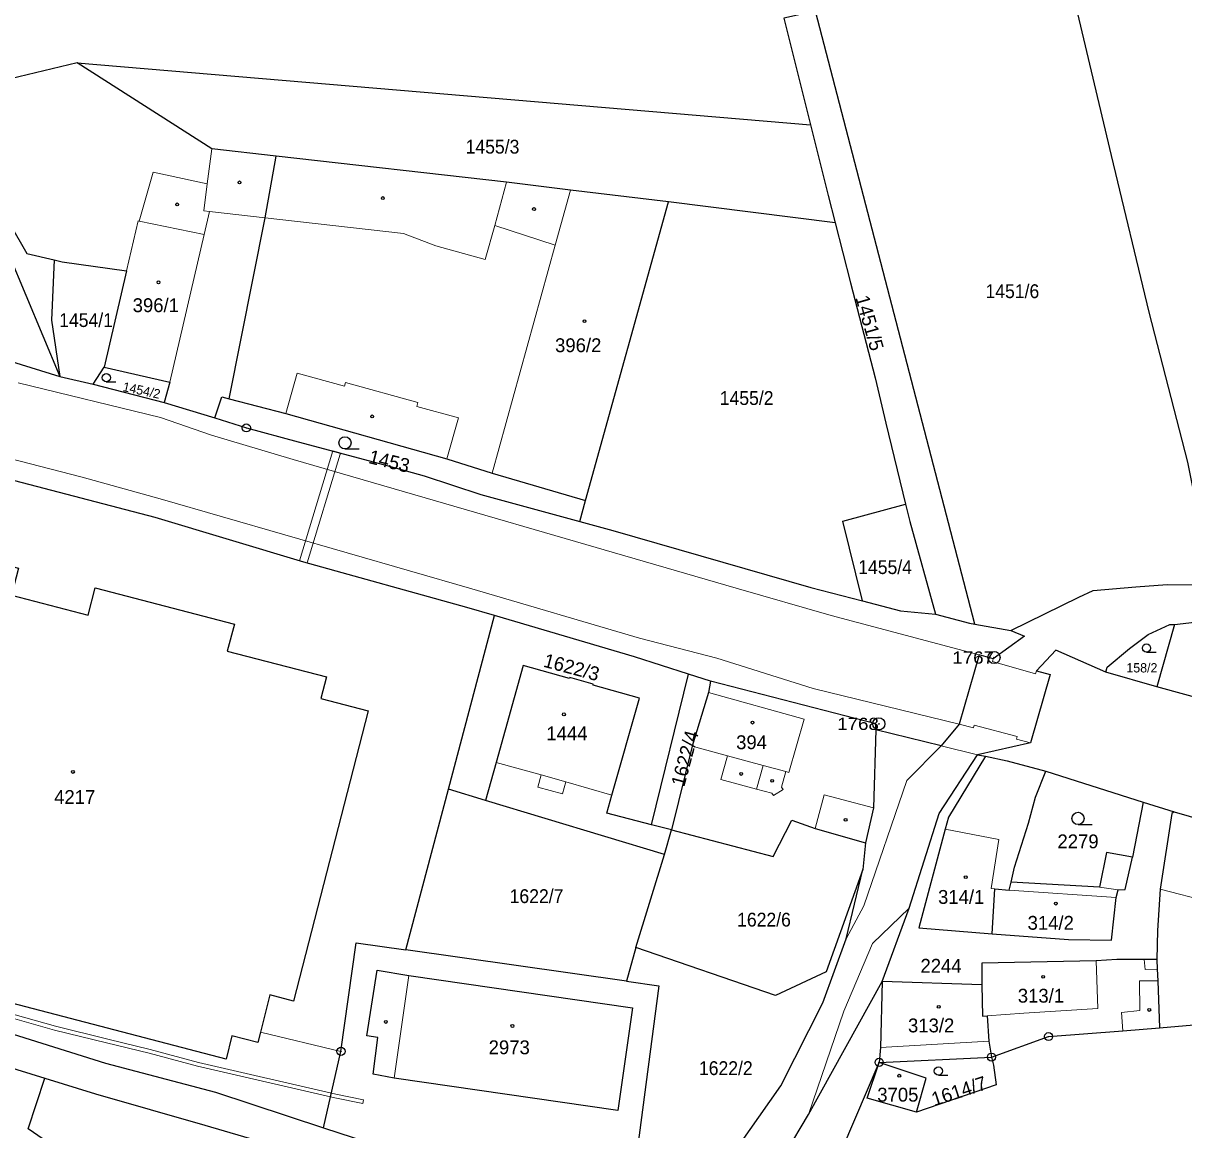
# Model space of a CAD drawing. Extents: x -679733 to -673243, y -1075091 to -1066557.
# Drawn here: x -677068 to -676925.4, y -1071439.8 to -1071303.8 of the extents above; entities that cross this region are included whole.
import ezdxf
from ezdxf.enums import TextEntityAlignment as Align

# ---------------------------------------------------------------- set-up
doc = ezdxf.new("R2010")
doc.units = 0
doc.header["$LTSCALE"] = 0.68
for name, color, linetype, lineweight in [('1', 7, 'Continuous', 25), ('13', 7, 'Continuous', 13), ('3', 7, 'Continuous', 25), ('4', 7, 'Continuous', 13), ('5', 7, 'Continuous', 25), ('8', 7, 'Continuous', 25)]:
    doc.layers.add(name, color=color, linetype=linetype, lineweight=lineweight)
doc.layers.add('2', color=7, linetype='Continuous')

msp = doc.modelspace()

# ---------------------------------------------------------------- linework, layer by layer
at = {"layer": '1'}
for p, q in [((-677061.32, -1071308.67), (-676971.22, -1071316.28)), ((-676968.19, -1071328.3), (-676988.69, -1071325.75)), ((-677069.42, -1071345.35), (-677063.47, -1071347.19)), ((-677059.39, -1071348.15), (-677050.63, -1071350.41)), ((-677050.63, -1071350.41), (-677044.43, -1071352.28)), ((-676999.58, -1071365.02), (-676998.86, -1071362.43)), ((-677015.72, -1071397.92), (-677010.08, -1071376.58)), ((-676951.02, -1071377.63), (-676946.6, -1071378.41)), ((-676926.52, -1071377.66), (-676928.69, -1071385.35)), ((-676990.78, -1071402.28), (-676986.21, -1071383.77)), ((-676983.5, -1071384.63), (-676986.21, -1071383.77)), ((-677020.95, -1071417.66), (-677015.72, -1071397.92)), ((-677011.17, -1071399.29), (-677015.72, -1071397.92)), ((-676989.16, -1071405.93), (-677011.17, -1071399.29)), ((-676930.37, -1071399.53), (-676931.67, -1071406.26)), ((-676988.32, -1071402.92), (-676990.78, -1071402.28)), ((-676989.16, -1071405.93), (-676988.32, -1071402.92)), ((-676992.68, -1071417.39), (-676989.16, -1071405.93)), ((-676950.18, -1071421.95), (-676962.43, -1071421.54)), ((-676962.8, -1071431.49), (-676948.99, -1071430.84))]:
    msp.add_line(p, q, dxfattribs=at)
for points in [[(-677126.58, -1071254.7), (-677124.24, -1071260.93), (-677120.76, -1071267.85), (-677115.39, -1071275.28), (-677110.24, -1071281.45), (-677104.17, -1071287.36), (-677095.65, -1071294.52), (-677088.28, -1071302.56), (-677080.99, -1071313.63), (-677069.73, -1071332.22), (-677063.47, -1071347.19)], [(-676940.16, -1071295.32), (-676934.27, -1071320.03), (-676929.64, -1071339.29), (-676924.89, -1071357.71), (-676923.53, -1071364.72), (-676921.77, -1071372.81)], [(-676951.02, -1071377.63), (-676970.6, -1071302.29), (-676974.51, -1071303.18), (-676971.22, -1071316.28)], [(-677061.32, -1071308.67), (-677078.79, -1071312.83), (-677074, -1071320.87), (-677067.51, -1071332.08), (-677064.16, -1071332.88)], [(-677036.9, -1071320.12), (-677044.78, -1071319.22), (-677061.32, -1071308.67)], [(-676971.22, -1071316.28), (-676969.05, -1071324.95), (-676968.19, -1071328.3)], [(-677042.67, -1071349.94), (-677038.24, -1071327.69), (-677036.9, -1071320.12)], [(-676988.69, -1071325.75), (-677000.74, -1071324.29), (-677008.57, -1071323.34), (-677036.9, -1071320.12)], [(-677042.67, -1071349.94), (-677035.72, -1071351.75), (-677015.93, -1071357.34), (-677010.34, -1071359.08), (-676998.86, -1071362.43), (-676988.69, -1071325.75)], [(-676968.19, -1071328.3), (-676966.3, -1071335.68), (-676963.28, -1071347.37), (-676961.98, -1071352.94), (-676959.54, -1071362.89)], [(-677064.16, -1071332.88), (-677064.51, -1071340.29), (-677063.47, -1071347.19), (-677059.39, -1071348.15), (-677058.04, -1071346.05)], [(-677064.16, -1071332.88), (-677063.2, -1071333.11), (-677055.28, -1071334.21), (-677058.04, -1071346.05)], [(-677010.08, -1071376.58), (-677013.47, -1071375.59), (-677033.49, -1071370), (-677051.75, -1071364.51), (-677082.68, -1071356.46), (-677089.72, -1071354.6), (-677119.39, -1071346.82)], [(-677058.04, -1071346.05), (-677049.96, -1071347.89), (-677050.63, -1071350.41)], [(-677044.43, -1071352.28), (-677043.56, -1071349.71), (-677042.67, -1071349.94)], [(-677044.43, -1071352.28), (-677040.55, -1071353.52), (-677034.19, -1071355.22), (-677023.56, -1071358.04), (-677018.69, -1071359.42), (-677011.73, -1071361.71), (-676999.58, -1071365.02)], [(-677039.16, -1071429.06), (-677042.32, -1071428.23), (-677043.05, -1071431.1), (-677072.22, -1071423.47), (-677070.8, -1071417.61), (-677105.85, -1071408.57), (-677098.06, -1071378.57), (-677103.93, -1071377.18), (-677100.22, -1071362.54), (-677091.71, -1071364.79), (-677092.57, -1071368.11), (-677084.19, -1071370.27), (-677083.35, -1071366.91), (-677068.55, -1071370.75), (-677069.39, -1071374.09), (-677059.98, -1071376.54), (-677059.12, -1071373.19), (-677042, -1071377.64), (-677042.91, -1071380.94), (-677030.71, -1071384.13), (-677031.38, -1071386.79), (-677025.58, -1071388.29), (-677034.76, -1071423.95), (-677037.65, -1071423.17)], [(-676964.86, -1071374.77), (-676967.25, -1071364.97), (-676959.54, -1071362.89)], [(-676959.54, -1071362.89), (-676959.02, -1071365.03), (-676955.87, -1071376.41)], [(-676999.58, -1071365.02), (-676995.52, -1071366.12), (-676971.21, -1071373.14), (-676964.86, -1071374.77)], [(-676946.6, -1071378.41), (-676938.25, -1071374.31), (-676936.51, -1071373.51), (-676931.26, -1071373.06), (-676927.41, -1071372.78), (-676921.77, -1071372.81)], [(-676964.86, -1071374.77), (-676960.16, -1071375.98), (-676955.87, -1071376.41)], [(-676986.21, -1071383.77), (-676992.84, -1071381.65), (-677010.08, -1071376.58)], [(-676955.87, -1071376.41), (-676951.68, -1071377.51), (-676951.02, -1071377.63)], [(-676946.6, -1071378.41), (-676944.95, -1071379.13), (-676948.78, -1071381.89), (-676950.52, -1071381.4), (-676952.95, -1071389.92), (-676955.19, -1071392.59), (-676963.22, -1071390.61)], [(-676934.93, -1071383.52), (-676934.77, -1071382.94), (-676932.05, -1071380.61), (-676929.74, -1071378.91), (-676927.07, -1071377.69), (-676926.52, -1071377.66)], [(-676926.52, -1071377.66), (-676924.04, -1071377.38), (-676916.45, -1071377.59), (-676902.06, -1071378.22), (-676897.79, -1071378.38), (-676890.67, -1071378.71), (-676887.35, -1071378.83), (-676885.82, -1071378.98), (-676881.52, -1071379.23)], [(-676934.93, -1071383.52), (-676941.07, -1071380.83), (-676943.47, -1071383.39), (-676941.8, -1071383.83), (-676944.18, -1071392.24), (-676950.73, -1071393.68), (-676949.74, -1071393.86)], [(-676990.78, -1071402.28), (-676996.24, -1071400.86), (-676995.65, -1071398.67), (-676992.24, -1071386.73), (-676997.95, -1071385.13), (-676997.92, -1071385), (-677000.79, -1071384.19), (-677000.83, -1071384.33), (-677006.54, -1071382.73), (-677009.87, -1071394.64), (-677011.17, -1071399.29)], [(-676886.15, -1071397.33), (-676905.82, -1071391.71), (-676919.25, -1071387.91), (-676928.69, -1071385.35), (-676934.93, -1071383.52)], [(-676983.5, -1071384.63), (-676983.76, -1071386.04), (-676985.76, -1071392.65), (-676988.32, -1071402.92)], [(-676963.22, -1071390.61), (-676963.2, -1071389.88), (-676983.5, -1071384.63)], [(-676963.22, -1071390.61), (-676963.5, -1071400.22), (-676964.46, -1071404.51), (-676964.81, -1071407.8)], [(-676962.43, -1071421.54), (-676959.1, -1071412.55), (-676955.43, -1071400.89), (-676950.73, -1071393.68)], [(-676949.74, -1071393.86), (-676954.27, -1071401.35), (-676954.7, -1071402.81), (-676957.91, -1071414.96), (-676948.92, -1071415.71)], [(-676949.74, -1071393.86), (-676947.08, -1071394.44), (-676942.33, -1071395.72), (-676930.37, -1071399.53), (-676926.55, -1071400.72), (-676915.2, -1071403.96), (-676905.51, -1071407), (-676896.18, -1071409.85)], [(-676946.59, -1071409.34), (-676946.16, -1071407.48), (-676944.46, -1071402.09), (-676943.57, -1071398.89), (-676942.33, -1071395.72)], [(-676926.55, -1071400.72), (-676926.85, -1071400.89), (-676928.28, -1071410.2), (-676928.6, -1071415.29), (-676928.68, -1071418.83)], [(-676988.32, -1071402.92), (-676975.84, -1071406.17), (-676973.51, -1071401.74), (-676970.65, -1071402.74), (-676964.46, -1071404.51)], [(-676948.92, -1071415.71), (-676939.52, -1071416.37), (-676934.24, -1071416.48), (-676933.68, -1071411.23), (-676933.41, -1071410.28), (-676932.58, -1071410.26), (-676931.67, -1071406.26)], [(-676931.67, -1071406.26), (-676934.85, -1071405.68), (-676935.74, -1071409.96), (-676946.59, -1071409.34)], [(-676964.81, -1071407.8), (-676969.31, -1071420.37), (-676975.52, -1071423.28), (-676992.68, -1071417.39), (-676993.84, -1071421.53), (-677020.95, -1071417.66)], [(-676993.6, -1071450.39), (-676992.32, -1071450.54), (-676988.58, -1071449.53), (-676981.36, -1071443.57), (-676974.88, -1071434.36), (-676969.71, -1071424.16), (-676966.86, -1071416.31), (-676964.81, -1071407.8)], [(-676948.92, -1071415.71), (-676948.57, -1071410.18), (-676946.82, -1071410.31), (-676946.59, -1071409.34)], [(-677105.57, -1071416.7), (-677091.44, -1071420.95), (-677074.97, -1071426.24), (-677057.86, -1071431.6), (-677044.34, -1071435.16), (-677031.06, -1071439.52)], [(-677031.06, -1071439.52), (-677028.93, -1071430.14), (-677027.06, -1071416.79), (-677020.95, -1071417.66)], [(-676928.68, -1071418.83), (-676930.23, -1071418.83), (-676933.61, -1071418.83), (-676936.15, -1071419.02), (-676950.19, -1071419.31), (-676950.18, -1071421.95)], [(-676928.68, -1071418.83), (-676928.63, -1071420.02), (-676928.57, -1071421.48), (-676928.33, -1071427.24), (-676916.15, -1071426.2)], [(-677102.47, -1071421.72), (-677092.73, -1071424.89), (-677076.22, -1071430.06), (-677065.33, -1071433.43)], [(-677016.55, -1071448.77), (-677009.43, -1071449.79), (-677002.79, -1071451.67), (-676994.7, -1071455.81), (-676985.19, -1071453.91), (-676977.12, -1071447.38), (-676971.46, -1071437.91), (-676962.43, -1071421.54)], [(-676993.84, -1071421.53), (-676989.88, -1071422.1), (-676993.6, -1071450.39)], [(-676962.43, -1071421.54), (-676962.62, -1071429.68), (-676962.8, -1071431.49)], [(-676950.18, -1071421.95), (-676950.09, -1071425.81), (-676949.54, -1071425.78), (-676949.32, -1071428.87), (-676948.99, -1071430.84)], [(-677037.65, -1071423.17), (-677038.83, -1071427.77), (-677039.16, -1071429.06)], [(-676948.99, -1071430.84), (-676941.98, -1071428.32), (-676932.84, -1071427.6), (-676928.33, -1071427.24)], [(-676948.99, -1071430.84), (-676948.76, -1071431.83), (-676948.4, -1071434.26), (-676958.19, -1071437.6)], [(-676957.85, -1071463.57), (-676962.35, -1071465.6), (-676966.37, -1071461.36), (-676966.75, -1071454.27), (-676965.29, -1071448.26), (-676968.76, -1071445.5), (-676962.8, -1071431.49)], [(-676958.19, -1071437.6), (-676964.27, -1071435.89), (-676962.8, -1071431.49)], [(-676958.19, -1071437.6), (-676957.02, -1071433.43), (-676962.8, -1071431.49)], [(-677030.41, -1071443.66), (-677032.02, -1071449.43), (-677041.73, -1071446.82), (-677050.06, -1071444.41), (-677050.77, -1071446.97), (-677060.77, -1071444.19), (-677067.35, -1071439.64), (-677065.33, -1071433.43)], [(-677065.33, -1071433.43), (-677059.09, -1071435.36), (-677045.66, -1071439.2), (-677030.41, -1071443.66)], [(-677031.06, -1071439.52), (-677020.25, -1071443.07), (-677017.79, -1071443.97), (-677005.97, -1071446.8), (-676999.97, -1071448.22), (-676996.43, -1071450.06), (-676993.6, -1071450.39)]]:
    msp.add_lwpolyline(points, dxfattribs=at)
msp.add_lwpolyline([(-677025.75, -1071428.22), (-677024.49, -1071420.17), (-677020.57, -1071420.81), (-676993.09, -1071424.78), (-676994.92, -1071437.4), (-677022.4, -1071433.42), (-677024.96, -1071432.95), (-677024.39, -1071428.42)], close=True, dxfattribs=at)
at = {"layer": '13'}
msp.add_lwpolyline([(-677034.03, -1071369.84), (-677033.49, -1071370), (-677033.07, -1071370.12), (-677029.01, -1071356.75), (-677028.91, -1071356.62), (-677029.93, -1071356.35)], close=True, dxfattribs=at)
msp.add_lwpolyline([(-677073.36, -1071424.93), (-677064.11, -1071427.54), (-677057.74, -1071429.09), (-677052.49, -1071430.37), (-677046.55, -1071431.97), (-677029.66, -1071435.86), (-677026.25, -1071436.56), (-677026.15, -1071436.08), (-677029.56, -1071435.38), (-677046.43, -1071431.49), (-677052.37, -1071429.89), (-677057.59, -1071428.62), (-677063.99, -1071427.06), (-677073.2, -1071424.45)], dxfattribs=at)
at = {"layer": '3'}
for p, q in [((-677057.765, -1071347.85), (-677056.593, -1071347.85)), ((-677028.433, -1071356.11), (-677026.683, -1071356.11)), ((-676929.945, -1071381.08), (-676928.773, -1071381.08)), ((-676938.363, -1071402.26), (-676936.613, -1071402.26)), ((-676955.515, -1071433.06), (-676954.343, -1071433.06))]:
    msp.add_line(p, q, dxfattribs=at)
for centre, radius in [((-677057.7652, -1071347.3474), 0.5025), ((-677028.4329, -1071355.3598), 0.75), ((-676929.9452, -1071380.5774), 0.5025), ((-676938.3629, -1071401.5098), 0.75), ((-676955.5152, -1071432.5574), 0.5025)]:
    msp.add_circle(centre, radius, dxfattribs=at)
at = {"layer": '4'}
for p, q in [((-677044.78, -1071319.22), (-677045.35, -1071323.54)), ((-677053.71, -1071328.12), (-677051.99, -1071322.09)), ((-677051.99, -1071322.09), (-677045.35, -1071323.54)), ((-677045.35, -1071323.54), (-677045.78, -1071326.85)), ((-677010.04, -1071328.63), (-677008.57, -1071323.34)), ((-677000.74, -1071324.29), (-677002.6, -1071331.05)), ((-677045.78, -1071326.85), (-677045.1, -1071326.91)), ((-677045.1, -1071326.91), (-677045.75, -1071329.77)), ((-677045.1, -1071326.91), (-677038.24, -1071327.69)), ((-677053.86, -1071328.09), (-677055.28, -1071334.21)), ((-677053.71, -1071328.12), (-677053.86, -1071328.09)), ((-677045.75, -1071329.77), (-677053.71, -1071328.12)), ((-677038.24, -1071327.69), (-677021.23, -1071329.63)), ((-677049.96, -1071347.89), (-677045.75, -1071329.77)), ((-677021.23, -1071329.63), (-677017.26, -1071331.16)), ((-677011.21, -1071332.82), (-677010.04, -1071328.63)), ((-677010.04, -1071328.63), (-677002.6, -1071331.05)), ((-677017.26, -1071331.16), (-677011.21, -1071332.82)), ((-677002.6, -1071331.05), (-677010.34, -1071359.08)), ((-677035.72, -1071351.75), (-677034.32, -1071346.78)), ((-677034.32, -1071346.78), (-677028.49, -1071348.4)), ((-677051.12, -1071352.26), (-677068.59, -1071347.96)), ((-677028.49, -1071348.4), (-677028.36, -1071347.92)), ((-677028.36, -1071347.92), (-677019.49, -1071350.38)), ((-677019.49, -1071350.38), (-677019.62, -1071350.87)), ((-677019.62, -1071350.87), (-677014.5, -1071352.29)), ((-677060.73, -1071359.58), (-677088.97, -1071352.25)), ((-677051.12, -1071352.26), (-677044.82, -1071354.43)), ((-677014.5, -1071352.29), (-677015.93, -1071357.34)), ((-677044.82, -1071354.43), (-677034.78, -1071357.42)), ((-677034.78, -1071357.42), (-676980.37, -1071373.23)), ((-677051.15, -1071362.25), (-677060.73, -1071359.58)), ((-677051.15, -1071362.25), (-677012.85, -1071373.28)), ((-677012.85, -1071373.28), (-676992.23, -1071379.37)), ((-676980.37, -1071373.23), (-676968.68, -1071376.58)), ((-676968.68, -1071376.58), (-676950.52, -1071381.4)), ((-676992.23, -1071379.37), (-676982.75, -1071381.83)), ((-676982.75, -1071381.83), (-676970.91, -1071385.54)), ((-676948.78, -1071381.89), (-676948.88, -1071382.23)), ((-676948.88, -1071382.23), (-676943.57, -1071383.73)), ((-676943.57, -1071383.73), (-676943.47, -1071383.39)), ((-676970.91, -1071385.54), (-676952.95, -1071389.92)), ((-676983.76, -1071386.04), (-676972, -1071389.31)), ((-676972, -1071389.31), (-676973.89, -1071395.87)), ((-676952.95, -1071389.92), (-676951.21, -1071390.38)), ((-676951.21, -1071390.38), (-676951.12, -1071390.05)), ((-676951.12, -1071390.05), (-676945.84, -1071391.46)), ((-676981.45, -1071393.82), (-676985.76, -1071392.65)), ((-676950.73, -1071393.68), (-676955.19, -1071392.59)), ((-676945.84, -1071391.46), (-676945.92, -1071391.78)), ((-676945.92, -1071391.78), (-676944.18, -1071392.24)), ((-676982.24, -1071396.71), (-676981.45, -1071393.82)), ((-676981.45, -1071393.82), (-676977.06, -1071395.01)), ((-677009.87, -1071394.64), (-677004.32, -1071396.17)), ((-676977.06, -1071395.01), (-676977.85, -1071397.91)), ((-676977.06, -1071395.01), (-676974.28, -1071395.76)), ((-677004.32, -1071396.17), (-677004.74, -1071397.68)), ((-677001.29, -1071397.02), (-677004.32, -1071396.17)), ((-677001.69, -1071398.48), (-677001.29, -1071397.02)), ((-677001.29, -1071397.02), (-676995.65, -1071398.67)), ((-676977.85, -1071397.91), (-676982.24, -1071396.71)), ((-676974.28, -1071395.76), (-676974.79, -1071397.65)), ((-676973.89, -1071395.87), (-676974.28, -1071395.76)), ((-677004.74, -1071397.68), (-677001.69, -1071398.48)), ((-676975.97, -1071398.42), (-676977.85, -1071397.91)), ((-676975.79, -1071398.69), (-676975.97, -1071398.42)), ((-676974.59, -1071397.95), (-676975.79, -1071398.69)), ((-676974.79, -1071397.65), (-676974.59, -1071397.95)), ((-676970.65, -1071402.74), (-676969.54, -1071398.6)), ((-676969.54, -1071398.6), (-676963.5, -1071400.22)), ((-676948.09, -1071404.08), (-676954.7, -1071402.81)), ((-676949.03, -1071410.12), (-676948.09, -1071404.08)), ((-676948.57, -1071410.18), (-676949.03, -1071410.12)), ((-676946.82, -1071410.31), (-676933.68, -1071411.23)), ((-676935.74, -1071409.96), (-676933.41, -1071410.28)), ((-676928.28, -1071410.2), (-676919.2, -1071412.56)), ((-676966.86, -1071416.31), (-676964.68, -1071412.24)), ((-676959.1, -1071412.55), (-676963.61, -1071416.89)), ((-676963.61, -1071416.89), (-676967.15, -1071425.18)), ((-676935.91, -1071424.85), (-676936.15, -1071419.02)), ((-676930.23, -1071418.83), (-676930.13, -1071420.08)), ((-677020.57, -1071420.81), (-677022.4, -1071433.42)), ((-676930.13, -1071420.08), (-676928.63, -1071420.02)), ((-676928.57, -1071421.48), (-676930.81, -1071421.47)), ((-676930.81, -1071421.47), (-676930.77, -1071425.13)), ((-676967.15, -1071425.18), (-676971.46, -1071437.91)), ((-676949.54, -1071425.78), (-676945.01, -1071425.46)), ((-676945.01, -1071425.46), (-676935.91, -1071424.85)), ((-676930.77, -1071425.13), (-676933.01, -1071425.37)), ((-676933.01, -1071425.37), (-676932.84, -1071427.6)), ((-677038.83, -1071427.77), (-677028.93, -1071430.14)), ((-676962.62, -1071429.68), (-676949.32, -1071428.87))]:
    msp.add_line(p, q, dxfattribs=at)
msp.add_lwpolyline([(-676964.68, -1071412.24), (-676959.38, -1071396.87), (-676955.19, -1071392.59)], dxfattribs=at)
at = {"layer": '5'}
for centre in [(-677041.3968, -1071323.3492), (-677023.7768, -1071325.2692), (-677049.0468, -1071326.0492), (-677005.2068, -1071326.6192), (-677051.3468, -1071335.6292), (-676999.0068, -1071340.3992), (-677025.0968, -1071352.0992), (-677001.5268, -1071388.7192), (-676978.3668, -1071389.7392), (-677061.8568, -1071395.7992), (-676979.7468, -1071396.0492), (-676975.9468, -1071396.8892), (-676966.9168, -1071401.6892), (-676952.1568, -1071408.7292), (-676941.0868, -1071411.9792), (-676942.6368, -1071420.9692), (-676955.4768, -1071424.6692), (-676929.6068, -1071425.0492), (-677023.4068, -1071426.5192), (-677007.8668, -1071427.0192), (-676960.3268, -1071433.1292)]:
    msp.add_circle(centre, 0.175, dxfattribs=at)
at = {"layer": '8'}
for centre, radius in [((-677040.55, -1071353.5199), 0.5), ((-677040.55, -1071353.5199), 0.0303), ((-676948.68, -1071381.7398), 0.75), ((-676948.68, -1071381.7398), 0.03), ((-676962.83, -1071389.8898), 0.75), ((-676962.83, -1071389.8898), 0.03), ((-676941.98, -1071428.3199), 0.5), ((-676941.98, -1071428.3199), 0.0303), ((-677028.93, -1071430.1399), 0.5), ((-677028.93, -1071430.1399), 0.0303), ((-676962.8, -1071431.4899), 0.5), ((-676948.99, -1071430.8399), 0.5), ((-676948.99, -1071430.8399), 0.0303), ((-676962.8, -1071431.4899), 0.0303)]:
    msp.add_circle(centre, radius, dxfattribs=at)

# ---------------------------------------------------------------- texts
at = {"layer": '2', "width": 0.95}
for s, p in [('1455/3', (-677013.61, -1071319.81)), ('1451/6', (-676949.73, -1071337.57)), ('1454/1', (-677063.55, -1071341.12)), ('1455/2', (-676982.38, -1071350.7)), ('1455/4', (-676965.37, -1071371.479)), ('1622/6', (-676980.25, -1071414.8)), ('1622/2', (-676984.94, -1071433.05))]:
    msp.add_text(s, height=1.7, dxfattribs=at).set_placement(p)
at = {"layer": '2'}
for s, height, p in [('396/1', 1.7, (-677054.52, -1071339.29)), ('396/2', 1.7, (-677002.62, -1071344.21)), ('158/2', 1.14, (-676932.42, -1071383.57)), ('1444', 1.7, (-677003.69, -1071391.91)), ('394', 1.7, (-676980.37, -1071392.999)), ('4217', 1.7, (-677064.17, -1071399.729)), ('2279', 1.7, (-676940.89, -1071405.18)), ('314/1', 1.7, (-676955.56, -1071412.009)), ('314/2', 1.7, (-676944.56, -1071415.19)), ('2244', 1.7, (-676957.72, -1071420.47)), ('313/1', 1.7, (-676945.76, -1071424.15)), ('313/2', 1.7, (-676959.25, -1071427.8)), ('2973', 1.7, (-677010.78, -1071430.489)), ('3705', 1.7, (-676963.03, -1071436.31))]:
    msp.add_text(s, height=height, dxfattribs=at).set_placement(p)
for s, height, rotation, p in [('1451/5', 1.7, 286, (-676965.737, -1071337.504)), ('1454/2', 1.14, 348, (-677055.818, -1071348.977)), ('1453', 1.7, 346, (-677025.645, -1071357.824)), ('1622/3', 1.7, 345, (-677004.159, -1071382.851)), ('1622/4', 1.7, 75, (-676986.748, -1071397.709)), ('1614/7', 1.7, 18, (-676956.037, -1071436.898))]:
    msp.add_text(s, height=height, rotation=rotation, dxfattribs=at).set_placement(p)
at = {"layer": '2', "width": 0.95}
msp.add_text('1622/7', height=1.7, dxfattribs=at).set_placement((-677004.899, -1071411.91), align=Align.CENTER)
at = {"layer": '8', "width": 1.15}
for s, p in [('1767', (-676948.679, -1071382.49)), ('1768', (-676962.829, -1071390.639))]:
    msp.add_text(s, height=1.5, dxfattribs=at).set_placement(p, align=Align.RIGHT)

doc.saveas('drawing.dxf')
